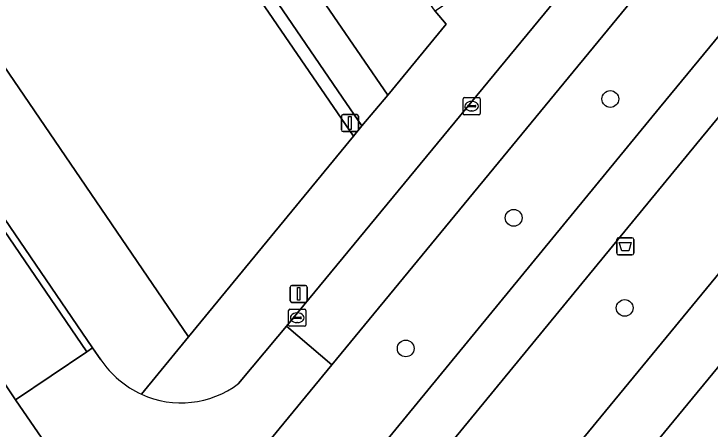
# Model space of a CAD drawing. Extents: x 155275 to 156265, y 382654 to 383635.
# Drawn here: x 155562.17 to 155602.89, y 382991.69 to 383015.99 of the extents above; entities that cross this region are included whole.
import ezdxf

# ---------------------------------------------------------------- set-up
doc = ezdxf.new("R2010")
doc.units = 0
for name, color, linetype in [('IMGEO_Afvalbak', 7, 'Continuous'), ('IMGEO_Berm_groen', 7, 'Continuous'), ('IMGEO_Boom', 7, 'Continuous'), ('IMGEO_Fietspad_gesloten', 7, 'Continuous'), ('IMGEO_Groenvoorziening', 7, 'Continuous'), ('IMGEO_Haag', 7, 'Continuous'), ('IMGEO_Kolk', 7, 'Continuous'), ('IMGEO_Lichtmast', 7, 'Continuous'), ('IMGEO_Rijbaan_lokaal_gesloten', 7, 'Continuous'), ('IMGEO_Rijbaan_lokaal_open', 7, 'Continuous'), ('IMGEO_Voetpad_open', 7, 'Continuous')]:
    doc.layers.add(name, color=color, linetype=linetype)

msp = doc.modelspace()

# ---------------------------------------------------------------- linework, layer by layer
at = {"layer": 'IMGEO_Afvalbak'}
for p, q in [((155597.434, 383001.991), (155597.434, 383002.791)), ((155597.434, 383002.791), (155597.434, 383001.991)), ((155597.534, 383002.891), (155598.324, 383002.891)), ((155598.324, 383002.891), (155597.534, 383002.891)), ((155598.424, 383002.791), (155598.424, 383001.991)), ((155598.424, 383001.991), (155598.424, 383002.791)), ((155598.324, 383001.891), (155597.534, 383001.891)), ((155597.534, 383001.891), (155598.324, 383001.891))]:
    msp.add_line(p, q, dxfattribs=at)
msp.add_lwpolyline([(155597.577, 383002.605), (155598.281, 383002.605), (155598.132, 383002.135), (155597.726, 383002.135), (155597.577, 383002.605)], dxfattribs=at)
for centre, start, end in [((155597.534, 383002.791), 90, 180), ((155597.534, 383002.791), 90, 180), ((155598.324, 383002.791), 0, 90), ((155598.324, 383002.791), 360, 90), ((155597.534, 383001.991), 180, 270), ((155597.534, 383001.991), 180, 270), ((155598.324, 383001.991), 270, 0), ((155598.324, 383001.991), 270, 0)]:
    msp.add_arc(centre, 0.1, start, end, dxfattribs=at)
at = {"layer": 'IMGEO_Berm_groen'}
for points in [[(155644.459, 383064.506), (155661.118, 383084.828), (155693.747, 383124.076), (155702.643, 383134.878), (155706.581, 383139.306), (155703.21, 383144.19), (155580.772, 382995.445), (155576.965, 382990.82)], [(155679.74, 383093.59), (155711.442, 383132.126), (155708.331, 383136.749), (155705.062, 383133.055), (155702.244, 383129.715), (155696.136, 383122.234), (155669.504, 383090.181), (155602.123, 383008.412), (155578.449, 382979.563)], [(155586.774, 382980.583), (155589.051, 382983.35), (155679.74, 383093.59)], [(155576.394, 382981.806), (155599.926, 383010.505), (155644.459, 383064.506)]]:
    msp.add_lwpolyline(points, dxfattribs=at)
at = {"layer": 'IMGEO_Boom'}
for centre in [(155597.056, 383011.013), (155591.403, 383004.057), (155597.896, 382998.784), (155585.086, 382996.412)]:
    msp.add_circle(centre, 0.489, dxfattribs=at)
at = {"layer": 'IMGEO_Fietspad_gesloten'}
msp.add_lwpolyline([(155602.123, 383008.412), (155669.504, 383090.181), (155696.136, 383122.234), (155702.244, 383129.715), (155705.062, 383133.055), (155708.331, 383136.749), (155709.688, 383138.266), (155711.139, 383139.825), (155709.446, 383142.395), (155707.929, 383140.815), (155706.581, 383139.306), (155702.643, 383134.878), (155693.747, 383124.076), (155661.118, 383084.828), (155644.459, 383064.506), (155599.926, 383010.505), (155576.394, 382981.806), (155578.449, 382979.563)], close=True, dxfattribs=at)
at = {"layer": 'IMGEO_Groenvoorziening'}
for points in [[(155548.342, 383058.003), (155549, 383058.499), (155547.359, 383060.899), (155534.827, 383052.227), (155572.384, 382997.088), (155582.03, 383008.831)], [(155554.541, 383050.398), (155549, 383058.499), (155548.342, 383058.003), (155582.03, 383008.831), (155582.526, 383009.435), (155581.361, 383011.113)], [(155584.771, 383019.112), (155583.44, 383021.033), (155583.426, 383021.053), (155579.309, 383018.17), (155584.043, 383011.241), (155587.456, 383015.402), (155586.817, 383016.162)], [(155562.266, 382993.404), (155561.072, 382995.153), (155556.72, 382992.177), (155562.024, 382984.409), (155565.506, 382988.657)]]:
    msp.add_lwpolyline(points, close=True, dxfattribs=at)
for points in [[(155569.627, 382993.731), (155572.384, 382997.088), (155534.827, 383052.227)], [(155532.602, 383046.611), (155566.772, 382996.446), (155567.246, 382995.751)]]:
    msp.add_lwpolyline(points, dxfattribs=at)
msp.add_arc((155572.107, 382999.067), 5.884, 214.3026, 245.076, dxfattribs=at)
at = {"layer": 'IMGEO_Haag'}
msp.add_lwpolyline([(155554.541, 383050.398), (155549, 383058.499), (155548.342, 383058.003), (155582.03, 383008.831), (155582.526, 383009.435), (155581.361, 383011.113)], close=True, dxfattribs=at)
at = {"layer": 'IMGEO_Kolk'}
for p, q in [((155588.442, 383010.167), (155588.442, 383011.019)), ((155588.517, 383011.093), (155589.369, 383011.093)), ((155588.93, 383010.873), (155588.955, 383010.873)), ((155589.443, 383011.019), (155589.443, 383010.167)), ((155588.701, 383010.587), (155588.701, 383010.599)), ((155589.139, 383010.55), (155588.741, 383010.55)), ((155588.744, 383010.636), (155589.142, 383010.636)), ((155589.185, 383010.599), (155589.185, 383010.587)), ((155589.369, 383010.093), (155588.517, 383010.093)), ((155588.953, 383010.313), (155588.928, 383010.313)), ((155578.238, 382997.782), (155578.238, 382998.634)), ((155578.313, 382998.708), (155579.165, 382998.708)), ((155579.239, 382998.634), (155579.239, 382997.782)), ((155578.497, 382998.202), (155578.497, 382998.214)), ((155578.54, 382998.251), (155578.938, 382998.251)), ((155578.726, 382998.488), (155578.751, 382998.488)), ((155578.981, 382998.214), (155578.981, 382998.202)), ((155578.935, 382998.165), (155578.537, 382998.165)), ((155578.749, 382997.928), (155578.724, 382997.928)), ((155579.165, 382997.708), (155578.313, 382997.708))]:
    msp.add_line(p, q, dxfattribs=at)
for points in [[(155588.442, 383010.167), (155588.442, 383011.019)], [(155588.517, 383011.093), (155589.369, 383011.093)], [(155589.443, 383011.019), (155589.443, 383010.167)], [(155589.369, 383010.093), (155588.517, 383010.093)], [(155578.238, 382997.782), (155578.238, 382998.634)], [(155578.313, 382998.708), (155579.165, 382998.708)], [(155579.239, 382998.634), (155579.239, 382997.782)], [(155579.165, 382997.708), (155578.313, 382997.708)]]:
    msp.add_lwpolyline(points, dxfattribs=at)
for centre, radius, start, end in [((155588.519, 383011.017), 0.0765, 91.552, 178.448), ((155588.519, 383011.017), 0.0765, 91.552, 178.448), ((155589.367, 383011.017), 0.0765, 1.552, 88.448), ((155589.367, 383011.017), 0.0765, 1.552, 88.448), ((155588.741, 383010.596), 0.0403, 85.8775, 175.7526), ((155588.738, 383010.586), 0.0366, 178.938, 274.7102), ((155589.142, 383010.593), 0.043, 264.8664, 352.4533), ((155589.146, 383010.598), 0.0386, 1.7309, 96.639), ((155588.519, 383010.169), 0.0765, 181.552, 268.448), ((155588.519, 383010.169), 0.0765, 181.552, 268.448), ((155589.367, 383010.169), 0.0765, 271.552, 358.448), ((155589.367, 383010.169), 0.0765, 271.552, 358.448), ((155578.315, 382998.632), 0.0765, 91.552, 178.448), ((155578.315, 382998.632), 0.0765, 91.552, 178.448), ((155579.163, 382998.632), 0.0765, 1.552, 88.448), ((155579.163, 382998.632), 0.0765, 1.552, 88.448), ((155578.537, 382998.211), 0.0403, 85.8775, 175.7526), ((155578.534, 382998.201), 0.0366, 178.938, 274.7102), ((155578.938, 382998.208), 0.043, 264.8664, 352.4533), ((155578.942, 382998.213), 0.0386, 1.7309, 96.639), ((155578.315, 382997.784), 0.0765, 181.552, 268.448), ((155578.315, 382997.784), 0.0765, 181.552, 268.448), ((155579.163, 382997.784), 0.0765, 271.552, 358.448), ((155579.163, 382997.784), 0.0765, 271.552, 358.448)]:
    msp.add_arc(centre, radius, start, end, dxfattribs=at)
for centre, major_axis, ratio, start_param, end_param in [((155588.929, 383010.593), (-0.387, 0.002), 0.722429, 4.712389, 7.853982), ((155588.954, 383010.593), (-0.39, 0.002), 0.717154, 1.570796, 4.712389), ((155578.725, 382998.208), (-0.387, 0.002), 0.722429, 4.712389, 7.853982), ((155578.75, 382998.208), (-0.39, 0.002), 0.717154, 1.570796, 4.712389)]:
    msp.add_ellipse(centre, major_axis=major_axis, ratio=ratio, start_param=start_param, end_param=end_param, dxfattribs=at)
at = {"layer": 'IMGEO_Lichtmast'}
for p, q in [((155581.428, 383010.104), (155582.218, 383010.104)), ((155582.218, 383010.104), (155581.428, 383010.104)), ((155581.328, 383009.204), (155581.328, 383010.004)), ((155581.328, 383010.004), (155581.328, 383009.204)), ((155582.318, 383010.004), (155582.318, 383009.204)), ((155582.318, 383009.204), (155582.318, 383010.004)), ((155582.218, 383009.104), (155581.428, 383009.104)), ((155581.428, 383009.104), (155582.218, 383009.104)), ((155578.33, 382999.206), (155578.33, 383000.006)), ((155578.33, 383000.006), (155578.33, 382999.206)), ((155578.43, 383000.106), (155579.22, 383000.106)), ((155579.22, 383000.106), (155578.43, 383000.106)), ((155579.32, 383000.006), (155579.32, 382999.206)), ((155579.32, 382999.206), (155579.32, 383000.006)), ((155579.22, 382999.106), (155578.43, 382999.106)), ((155578.43, 382999.106), (155579.22, 382999.106))]:
    msp.add_line(p, q, dxfattribs=at)
for points in [[(155581.748, 383009.979), (155581.898, 383009.979), (155581.898, 383009.229), (155581.748, 383009.229), (155581.748, 383009.979)], [(155578.75, 382999.981), (155578.9, 382999.981), (155578.9, 382999.231), (155578.75, 382999.231), (155578.75, 382999.981)]]:
    msp.add_lwpolyline(points, dxfattribs=at)
for centre, start, end in [((155581.428, 383010.004), 90, 180), ((155581.428, 383010.004), 90, 180), ((155582.218, 383010.004), 0, 90), ((155582.218, 383010.004), 360, 90), ((155581.428, 383009.204), 180, 270), ((155581.428, 383009.204), 180, 270), ((155582.218, 383009.204), 270, 0), ((155582.218, 383009.204), 270, 0), ((155578.43, 383000.006), 90, 180), ((155578.43, 383000.006), 90, 180), ((155579.22, 383000.006), 0, 90), ((155579.22, 383000.006), 360, 90), ((155578.43, 382999.206), 180, 270), ((155578.43, 382999.206), 180, 270), ((155579.22, 382999.206), 270, 0), ((155579.22, 382999.206), 270, 0)]:
    msp.add_arc(centre, 0.1, start, end, dxfattribs=at)
at = {"layer": 'IMGEO_Rijbaan_lokaal_gesloten'}
for points in [[(155697.712, 383142.856), (155696.967, 383141.972), (155641.768, 383074.955), (155637.979, 383070.355), (155630.017, 383060.689), (155626.23, 383056.091), (155578.114, 382997.717), (155580.772, 382995.445), (155703.21, 383144.19)], [(155712.754, 383133.721), (155711.442, 383132.126), (155679.74, 383093.59), (155589.051, 382983.35), (155591.698, 382981.075), (155596.474, 382986.965), (155631.252, 383029.213), (155635.105, 383033.893), (155643.042, 383043.534), (155646.823, 383048.128), (155682.427, 383091.379)], [(155544.11, 383020.003), (155548.423, 383013.685), (155551.19, 383009.63), (155556.778, 383001.445), (155558.256, 382999.278), (155561.072, 382995.153), (155562.266, 382993.404), (155566.438, 382996.221), (155519.413, 383065.239)]]:
    msp.add_lwpolyline(points, dxfattribs=at)
at = {"layer": 'IMGEO_Rijbaan_lokaal_open'}
for points in [[(155525.582, 383056.805), (155519.67, 383065.419), (155519.413, 383065.239), (155566.438, 382996.221), (155566.772, 382996.446), (155532.602, 383046.611)], [(155576.965, 382990.82), (155580.772, 382995.445), (155578.114, 382997.717), (155577.605, 382997.112), (155575.298, 382994.352)], [(155567.246, 382995.751), (155566.772, 382996.446), (155566.438, 382996.221), (155562.266, 382993.404), (155565.506, 382988.657)]]:
    msp.add_lwpolyline(points, dxfattribs=at)
for centre, radius, start, end in [((155572.107, 382999.067), 5.884, 214.3026, 245.076), ((155571.941, 382998.804), 5.576, 245.4809, 307.0176)]:
    msp.add_arc(centre, radius, start, end, dxfattribs=at)
at = {"layer": 'IMGEO_Voetpad_open'}
for points in [[(155708.323, 383122.836), (155682.427, 383091.379), (155646.823, 383048.128), (155643.042, 383043.534), (155635.105, 383033.893), (155631.252, 383029.213), (155596.474, 382986.965), (155591.698, 382981.075), (155586.805, 382975.087)], [(155575.298, 382994.352), (155577.605, 382997.112), (155578.114, 382997.717), (155626.23, 383056.091)], [(155554.541, 383050.398), (155581.361, 383011.113), (155582.526, 383009.435), (155584.043, 383011.241), (155579.309, 383018.17)], [(155605.267, 383036.942), (155597.553, 383027.59), (155589.378, 383017.706), (155589.272, 383017.86), (155586.817, 383016.162), (155587.456, 383015.402), (155584.043, 383011.241), (155582.526, 383009.435), (155582.03, 383008.831), (155572.384, 382997.088), (155569.627, 382993.731)]]:
    msp.add_lwpolyline(points, dxfattribs=at)
msp.add_arc((155571.941, 382998.804), 5.576, 245.4809, 307.0176, dxfattribs=at)

doc.saveas('drawing.dxf')
